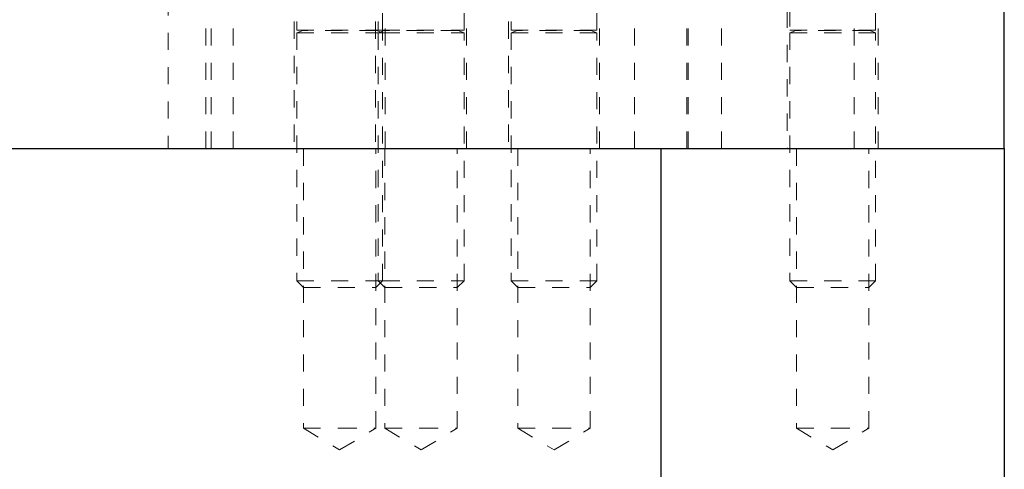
# Model space of a CAD drawing. Header units: inches. Extents: x 220 to 877, y 4 to 174.
# Tile 432 of 656: x 464.46 to 470.2, y 131.59 to 134.21. Entities that reach past the tile are written whole.
import ezdxf

# ---------------------------------------------------------------- set-up
doc = ezdxf.new("R2010")
doc.units = ezdxf.units.IN
doc.header["$LTSCALE"] = 0.5
doc.header["$MEASUREMENT"] = 0
doc.linetypes.add('HIDDEN', pattern=[0.225, 0.15, -0.075])
for name, color, linetype in [('DSS-M-S', 53, 'Continuous'), ('MFT-M-S', 8, 'Continuous'), ('SVD-M-S', 8, 'Continuous')]:
    doc.layers.add(name, color=color, linetype=linetype)

msp = doc.modelspace()

# ---------------------------------------------------------------- linework, layer by layer
at = {"layer": 'DSS-M-S', "linetype": 'HIDDEN', "lineweight": 18}
for p, q in [((465.54112, 135.96072), (465.54112, 133.46072)), ((465.70012, 133.46072), (465.70012, 135.96072)), ((468.03937, 135.96072), (468.03937, 133.46072)), ((468.34512, 135.96072), (468.34512, 133.46072)), ((468.35187, 133.46072), (468.35187, 135.96072)), ((469.32062, 133.46072), (469.32062, 135.96072)), ((466.05512, 135.40072), (466.05512, 133.46072)), ((466.53012, 135.40072), (466.53012, 133.46072)), ((466.58612, 133.46072), (466.58612, 135.40072)), ((467.06112, 133.46072), (467.06112, 135.40072)), ((467.30512, 135.40072), (467.30512, 133.46072)), ((467.83612, 133.46072), (467.83612, 135.40072)), ((469.46112, 133.46072), (469.46112, 135.40072)), ((465.32062, 135.33572), (465.32062, 133.46072)), ((465.57062, 133.46072), (465.57062, 135.33572)), ((468.54612, 133.46072), (468.54612, 134.88759)), ((468.93012, 134.86483), (468.93012, 133.46072)), ((466.57062, 134.15033), (466.57062, 134.13612))]:
    msp.add_line(p, q, dxfattribs=at)
at = {"layer": 'DSS-M-S', "linetype": 'Continuous', "lineweight": 25}
for p, q in [((470.19562, 133.46072), (470.19562, 135.96072)), ((453.19562, 133.46072), (470.19562, 133.46072))]:
    msp.add_line(p, q, dxfattribs=at)
at = {"layer": 'MFT-M-S', "linetype": 'Continuous', "lineweight": 25}
for p, q in [((455.19562, 133.46072), (468.19562, 133.46072)), ((468.19562, 129.71072), (468.19562, 133.46072)), ((470.19562, 133.46072), (470.19562, 129.46072))]:
    msp.add_line(p, q, dxfattribs=at)
at = {"layer": 'MFT-M-S', "linetype": 'HIDDEN', "lineweight": 18}
for p, q in [((466.10967, 133.46072), (466.10967, 131.83072)), ((466.53157, 131.83072), (466.53157, 133.46072)), ((466.58467, 133.46072), (466.58467, 131.83072)), ((467.00657, 131.83072), (467.00657, 133.46072)), ((467.35967, 133.46072), (467.35967, 131.83072)), ((467.78157, 131.83072), (467.78157, 133.46072)), ((468.98467, 133.46072), (468.98467, 131.83072)), ((469.40657, 131.83072), (469.40657, 133.46072)), ((466.10967, 131.83072), (466.32062, 131.83072)), ((466.10967, 131.83072), (466.32062, 131.70397)), ((466.32062, 131.83072), (466.53157, 131.83072)), ((466.32062, 131.70397), (466.53157, 131.83072)), ((466.58467, 131.83072), (466.79562, 131.83072)), ((466.58467, 131.83072), (466.79562, 131.70397)), ((466.79562, 131.83072), (467.00657, 131.83072)), ((466.79562, 131.70397), (467.00657, 131.83072)), ((467.35967, 131.83072), (467.57062, 131.83072)), ((467.35967, 131.83072), (467.57062, 131.70397)), ((467.57062, 131.83072), (467.78157, 131.83072)), ((467.57062, 131.70397), (467.78157, 131.83072)), ((468.98467, 131.83072), (469.19562, 131.83072)), ((468.98467, 131.83072), (469.19562, 131.70397)), ((469.19562, 131.83072), (469.40657, 131.83072)), ((469.19562, 131.70397), (469.40657, 131.83072))]:
    msp.add_line(p, q, dxfattribs=at)
at = {"layer": 'SVD-M-S', "linetype": 'HIDDEN', "lineweight": 18}
for p, q in [((466.07062, 135.40072), (466.07062, 134.15033)), ((466.54562, 135.40072), (466.54562, 134.15033)), ((466.57062, 134.15033), (466.57062, 135.40072)), ((467.04562, 134.15033), (467.04562, 135.40072)), ((467.32062, 135.40072), (467.32062, 134.15033)), ((467.82062, 134.15033), (467.82062, 135.40072)), ((469.44562, 134.15033), (469.44562, 135.40072)), ((468.94562, 134.8715), (468.94562, 134.15033)), ((466.07062, 134.15033), (466.57062, 134.15033)), ((466.10547, 134.1488), (466.07062, 134.13612)), ((466.07062, 134.13612), (466.57062, 134.13612)), ((466.07062, 134.13612), (466.07062, 132.68977)), ((466.53576, 134.1488), (466.10547, 134.1488)), ((466.57062, 134.13612), (466.53576, 134.1488)), ((466.58047, 134.1488), (466.54562, 134.13612)), ((466.54562, 134.13612), (466.54562, 132.68977)), ((466.57062, 134.15033), (467.04562, 134.15033)), ((466.57062, 134.13612), (467.04562, 134.13612)), ((466.57062, 132.68977), (466.57062, 134.13612)), ((467.01076, 134.1488), (466.58047, 134.1488)), ((467.04562, 134.13612), (467.01076, 134.1488)), ((467.04562, 132.68977), (467.04562, 134.13612)), ((467.32062, 134.15033), (467.82062, 134.15033)), ((467.35547, 134.1488), (467.32062, 134.13612)), ((467.32062, 134.13612), (467.82062, 134.13612)), ((467.32062, 134.13612), (467.32062, 132.68977)), ((467.78576, 134.1488), (467.35547, 134.1488)), ((467.82062, 134.13612), (467.78576, 134.1488)), ((467.82062, 132.68977), (467.82062, 134.13612)), ((468.94562, 134.15033), (469.44562, 134.15033)), ((468.98047, 134.1488), (468.94562, 134.13612)), ((468.94562, 134.13612), (469.44562, 134.13612)), ((468.94562, 134.13612), (468.94562, 132.68977)), ((469.41076, 134.1488), (468.98047, 134.1488)), ((469.44562, 134.13612), (469.41076, 134.1488)), ((469.44562, 132.68977), (469.44562, 134.13612)), ((466.07062, 132.68977), (466.57062, 132.68977)), ((466.07062, 132.68977), (466.10967, 132.65072)), ((466.53157, 132.65072), (466.57062, 132.68977)), ((466.54562, 132.68977), (466.58467, 132.65072)), ((466.57062, 132.68977), (467.04562, 132.68977)), ((467.00657, 132.65072), (467.04562, 132.68977)), ((467.32062, 132.68977), (467.82062, 132.68977)), ((467.32062, 132.68977), (467.35967, 132.65072)), ((467.78157, 132.65072), (467.82062, 132.68977)), ((468.94562, 132.68977), (469.44562, 132.68977)), ((468.94562, 132.68977), (468.98467, 132.65072)), ((469.40657, 132.65072), (469.44562, 132.68977)), ((466.10967, 132.65072), (466.53157, 132.65072)), ((466.58467, 132.65072), (467.00657, 132.65072)), ((467.35967, 132.65072), (467.78157, 132.65072)), ((468.98467, 132.65072), (469.40657, 132.65072))]:
    msp.add_line(p, q, dxfattribs=at)
for centre, start, end in [((466.1052, 134.14954), 290, 90), ((466.53603, 134.14954), 90, 250), ((466.5802, 134.14954), 290, 90), ((467.01103, 134.14954), 90, 250), ((467.3552, 134.14954), 290, 90), ((467.78603, 134.14954), 90, 250), ((468.9802, 134.14954), 290, 90), ((469.41103, 134.14954), 90, 250)]:
    msp.add_arc(centre, 0.000787, start, end, dxfattribs=at)

doc.saveas('drawing.dxf')
